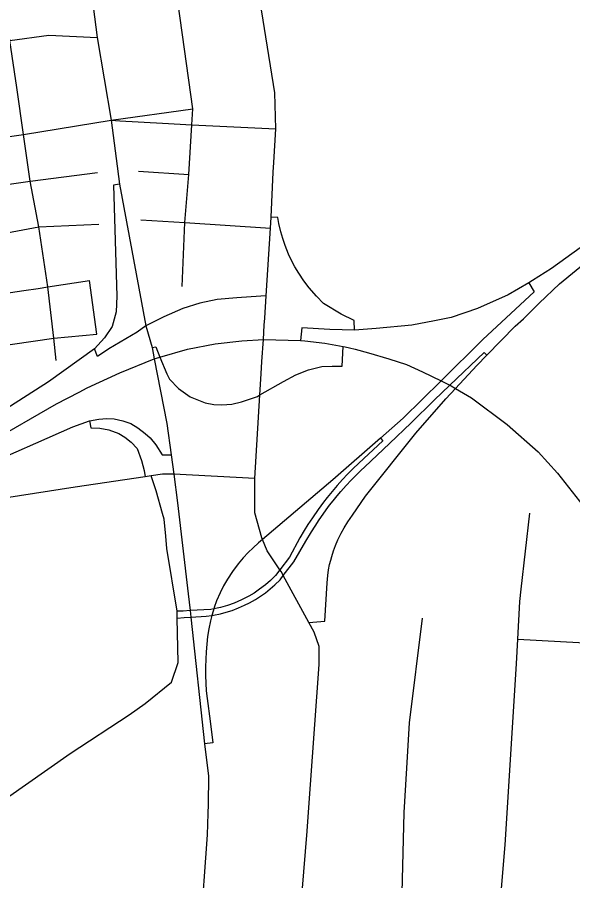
# Model space of a CAD drawing. Extents: x 1755200 to 1902939, y 644115 to 788070.
# Drawn here: x 1827875 to 1830183, y 717779 to 721369 of the extents above; entities that cross this region are included whole.
import ezdxf

# ---------------------------------------------------------------- set-up
doc = ezdxf.new("R2010")
doc.units = 0
for name, color, linetype in [('GM_X_City_Street', 7, 'Continuous'), ('GM_X_Interchange_Ramps', 7, 'Continuous'), ('GM_X_Interstate_Route', 7, 'Continuous'), ('GM_X_US_Route', 7, 'Continuous')]:
    doc.layers.add(name, color=color, linetype=linetype)

msp = doc.modelspace()

# ---------------------------------------------------------------- linework, layer by layer
at = {"layer": 'GM_X_City_Street'}
for points in [[(1828560.5, 720249.5), (1828571.8, 720515.1), (1828588.3, 720715.4), (1828600.3, 720921.2), (1828604.9, 720988.2), (1828492, 721802.5), (1828379.2, 722425.4)], [(1828037.6, 719942.7), (1828027.4, 720034.8), (1828001.9, 720247.9), (1827964.8, 720497.8), (1827929.3, 720687.4), (1827901.7, 720881.5), (1827873, 721077.4), (1827844.7, 721272.7), (1827824.8, 721428.3), (1827818.8, 721523.7)], [(1827843.2, 721272.5), (1827844.7, 721272.7), (1828005.9, 721295.1), (1828206.9, 721285.5)], [(1828265.9, 720940.6), (1828604.9, 720988.2)], [(1827337.7, 720800.6), (1827556.9, 720833), (1827901.7, 720881.5), (1828265.9, 720940.6), (1828301.3, 720938.5)], [(1828301.3, 720938.5), (1828478.4, 720928.2), (1828600.3, 720921.2), (1828950, 720904.6)], [(1827588.4, 720638.8), (1827929.3, 720687.4), (1828208.4, 720723.5)], [(1828379.2, 720729.1), (1828588.3, 720715.4)], [(1827393.2, 720403.8), (1827616.4, 720432.3), (1827964.8, 720497.8), (1828214.9, 720508.4)], [(1828388.5, 720526.5), (1828571.8, 720515.1), (1828928, 720491.6)], [(1827962.3, 720242), (1828001.9, 720247.9), (1828174.9, 720275)], [(1828206.1, 720052), (1828174.9, 720275)], [(1827643.1, 720194.4), (1827651.6, 720195.6), (1827902.2, 720233), (1827962.3, 720242)], [(1827446.4, 719950.5), (1827682.8, 719985.6), (1828027.4, 720034.8), (1828206.1, 720052)], [(1828861.9, 719450.9), (1828526.6, 719469.8), (1828479, 719469.6), (1828431.9, 719462.4), (1828406.4, 719458.5), (1828115.8, 719415.2), (1827776.3, 719363.4), (1827702.5, 719352.1), (1827563.3, 719318.2)], [(1827736.1, 718057.6), (1828094.7, 718307.7), (1828339.8, 718469.3), (1828407.4, 718515.7), (1828516.1, 718604.4), (1828543.7, 718687.1), (1828540.3, 718871), (1828539.9, 718893.6), (1828539.3, 718899.4), (1828496.8, 719161.1), (1828492.4, 719212.3), (1828486.2, 719282.1), (1828478.6, 719305.7), (1828452.2, 719399.6), (1828431.9, 719462.4)], [(1829968.9, 718991.1), (1830004.8, 719307.1)], [(1829864.5, 717457.2), (1829883.8, 717697.1), (1829902.3, 717928.1), (1829949.6, 718681), (1829954.9, 718783.2), (1829963, 718939.6), (1829968.9, 718991.1)], [(1829494.3, 718246.7), (1829505.4, 718435.4), (1829558.9, 718871.4)], [(1829954.9, 718783.2), (1830310, 718764), (1830563.9, 718746.1)], [(1829463.7, 717462.8), (1829463.1, 717475.6), (1829475.3, 717729.6), (1829483.4, 718062.9), (1829494.3, 718246.7)]]:
    msp.add_lwpolyline(points, dxfattribs=at)
at = {"layer": 'GM_X_Interchange_Ramps'}
for points in [[(1828300, 720675.3), (1828275.7, 720671.4), (1828289.3, 720209.4), (1828285.8, 720144), (1828270.1, 720083.4), (1828238.2, 720036.4), (1828195.7, 719990.6), (1828004.8, 719853), (1827584.8, 719584.7), (1827615.6, 719518.5)], [(1829276.2, 720068.2), (1829275.4, 720107.8), (1829220.6, 720134.9), (1829147.8, 720178.6), (1829119.1, 720209.2), (1829088.2, 720244.2), (1829065.5, 720273.9), (1829044.7, 720304.8), (1829029, 720331.4), (1829015.1, 720357.6), (1829002.9, 720383.8), (1828988.2, 720420.2), (1828978.3, 720449.8), (1828970.8, 720476.6), (1828962.9, 720511.7), (1828958.4, 720535.9), (1828931, 720537.4)], [(1830213.6, 720410.9), (1830095.2, 720324.9), (1830016.2, 720274.4), (1830000.8, 720265.4), (1829915.2, 720215.2), (1829788, 720158.1), (1829678.2, 720120.8), (1829608.6, 720106.9), (1829514.9, 720089.6), (1829366.7, 720074.7), (1829276.2, 720068.2), (1829173.9, 720071.3), (1829057.4, 720077.7), (1829051.7, 720024.7)], [(1829086.8, 718853.1), (1829154, 718858.5), (1829162.4, 719017.3), (1829165.4, 719047.9), (1829169, 719071.7), (1829173.3, 719093.4), (1829177.7, 719111.8), (1829182, 719127.5), (1829189.1, 719150.3), (1829197.6, 719173.4), (1829207, 719196.1), (1829220.8, 719224.5), (1829233, 719246.7), (1829248.6, 719271.9), (1829268.3, 719299.7), (1829323, 719378.3), (1829531, 719640.5), (1829655.8, 719782), (1829696.6, 719826.1), (1829784.8, 719921.4), (1829826.5, 719964.1), (1829944.8, 720085.3), (1829979.2, 720115.8), (1830043.4, 720180.2), (1830127.9, 720260.5), (1830266.4, 720374.5)], [(1830000.8, 720265.4), (1830022.8, 720228), (1829810, 720028.7), (1829636.5, 719857.4), (1829479.2, 719702), (1829384.2, 719619.1), (1829186, 719446.1), (1828894.4, 719197.7), (1828878.1, 719183.9), (1828855.1, 719163.8), (1828835, 719144.3), (1828813.8, 719121.7), (1828793.4, 719097.4), (1828769.1, 719064.9), (1828748.6, 719033.2), (1828732.8, 719005.4), (1828718.1, 718976.2), (1828703.8, 718942.7), (1828693.8, 718915.4), (1828692, 718909.8), (1828684.6, 718886), (1828683.6, 718881.9), (1828677.9, 718860), (1828671, 718826.2), (1828666.3, 718794.5), (1828663.1, 718763.1), (1828660.3, 718730.4), (1828658.6, 718701), (1828657.6, 718667.2), (1828657.7, 718631.9), (1828658.8, 718601.1), (1828660.8, 718568.7), (1828663.9, 718536.8), (1828676.4, 718442), (1828687.4, 718352.5), (1828652.8, 718347.8)], [(1828909.6, 720210.7), (1828886.9, 720210.1), (1828787.3, 720202.7), (1828705.4, 720196), (1828633.7, 720180.4), (1828562.7, 720158.2), (1828484.4, 720123.2), (1828410.2, 720086.1), (1828373.9, 720060), (1828256.4, 719990.9), (1828209, 719958.3), (1828195.7, 719990.6)], [(1828435.5, 719996.7), (1828450.6, 719999.1), (1828468.1, 719956), (1828496.3, 719886.2), (1828508.2, 719865), (1828545.4, 719825.8), (1828593.7, 719790.5), (1828656.4, 719765.5), (1828692.5, 719759.1), (1828725.3, 719757.2), (1828767.6, 719760.6), (1828807.5, 719770.7), (1828873.2, 719793), (1828883.5, 719798.8), (1828981.3, 719854.2), (1829033.1, 719882), (1829086, 719903.9), (1829141.1, 719916.7), (1829184.5, 719918.8), (1829225.8, 719918.8), (1829229.6, 720000.1)], [(1828540.3, 718871), (1828568.3, 718873.6), (1828595.9, 718875.1), (1828660.8, 718878.6), (1828683.6, 718881.9), (1828690.6, 718882.9), (1828719.5, 718888.9), (1828743.3, 718895.2), (1828768.1, 718903), (1828795.2, 718913.3), (1828820, 718924.3), (1828840.7, 718934.7), (1828865.3, 718948.8), (1828885.6, 718961.8), (1828906.2, 718976.4), (1828926.6, 718992.6), (1828945.4, 719009), (1828967.2, 719030.4), (1828980.9, 719048.2), (1829025.1, 719105.7), (1829074.6, 719190.5), (1829097.6, 719229.7), (1829112.6, 719253.7), (1829129.3, 719279), (1829146.1, 719303.3), (1829159.4, 719321.6), (1829173.4, 719340.3), (1829187.6, 719358.5), (1829205, 719379.8), (1829220.4, 719397.9), (1829242.3, 719422.6), (1829262.3, 719444), (1829283.3, 719465.5), (1829302.5, 719484.3), (1829319.2, 719500), (1829422.3, 719597.2), (1829512, 719682.6), (1829607.6, 719776.7), (1829673.1, 719839.5), (1829815, 719975.4), (1829826.5, 719964.1)], [(1827758.2, 719601.6), (1827787.9, 719526.3), (1827952.1, 719598.4), (1828106.7, 719665.6), (1828176.1, 719691), (1828214.8, 719697.9), (1828247.1, 719701.1), (1828278.4, 719699.7), (1828314.3, 719691.7), (1828347.4, 719679.5), (1828376.4, 719661.8), (1828406.6, 719638.7), (1828427.6, 719620.9), (1828451, 719591.4), (1828476.8, 719549.3), (1828515, 719550.4)], [(1828176.1, 719691), (1828181.4, 719662.4), (1828219, 719661.4), (1828256.1, 719653.4), (1828296.9, 719638.1), (1828321.8, 719623.3), (1828348.2, 719602.1), (1828373.7, 719575.6), (1828391.2, 719525.9), (1828403.2, 719484.8), (1828406.4, 719458.5)], [(1829384.2, 719619.1), (1829394.3, 719607.5), (1829294.8, 719515.7), (1829270, 719491.9), (1829247.3, 719469.1), (1829226.6, 719447.1), (1829204.8, 719422.8), (1829183.3, 719397.6), (1829163.2, 719373), (1829147.5, 719352.7), (1829125.4, 719322.7), (1829101.8, 719288.5), (1829083.4, 719260.3), (1829067.8, 719234.8), (1829050.1, 719204.3), (1829006, 719124.8), (1828966.6, 719072.3), (1828948.6, 719048.3), (1828927.6, 719027.8), (1828906.3, 719009.3), (1828882.5, 718991), (1828859.3, 718975.4), (1828837.3, 718962.3), (1828806.7, 718946.6), (1828776.7, 718933.7), (1828748.3, 718923.7), (1828719.9, 718915.6), (1828692, 718909.8), (1828680, 718907.3), (1828593.4, 718902.3), (1828565.3, 718900.5), (1828539.3, 718899.4)]]:
    msp.add_lwpolyline(points, dxfattribs=at)
at = {"layer": 'GM_X_Interstate_Route'}
for points in [[(1828444.2, 719949.2), (1828468.1, 719956), (1828582.2, 719988.6), (1828697.5, 720011.6), (1828808.5, 720024), (1828897.9, 720028.8)], [(1828897.9, 720028.8), (1829051.7, 720024.7), (1829070.1, 720024.2), (1829152.7, 720013.8), (1829229.6, 720000.1), (1829238.5, 719998.3), (1829255.8, 719994.6), (1829279.7, 719988.5)], [(1829279.7, 719988.5), (1829335.4, 719974.2), (1829419.9, 719949.6), (1829492.6, 719926.1), (1829558.8, 719895.2), (1829636.5, 719857.4), (1829673.1, 719839.5), (1829678.3, 719837), (1829696.6, 719826.1), (1829762.7, 719786.7), (1829911.1, 719676.3), (1830040.2, 719562.8), (1830120.5, 719473.6), (1830256.7, 719298.4), (1830402, 719115.2), (1830422.9, 719088), (1830455.9, 719045.2)], [(1827492.3, 719447.4), (1827531.9, 719469.8), (1827615.6, 719518.5), (1827758.2, 719601.6), (1828039.1, 719762.4), (1828132.4, 719810.7), (1828165.6, 719827.9), (1828301.1, 719891.2), (1828444.2, 719949.2)]]:
    msp.add_lwpolyline(points, dxfattribs=at)
at = {"layer": 'GM_X_US_Route'}
for points in [[(1827970, 726809.3), (1827942.6, 726364.7), (1827915.6, 725926.1), (1827909, 725818.5), (1827892.8, 725556.1), (1827888.7, 725268.1), (1827887, 725202.2), (1827864.6, 724862.1), (1827817.5, 724095.3), (1827819.1, 724004.3), (1827836.7, 723882.9), (1827873.4, 723648.3), (1827907.2, 723270.4), (1827976.8, 722911.5), (1827992, 722706), (1828031.1, 722446.8), (1828137.8, 721823.7), (1828206.9, 721285.5), (1828265.9, 720940.6), (1828286.3, 720781.8)], [(1828901.7, 720089.4), (1828903.5, 720118.2), (1828909.6, 720210.7), (1828928, 720491.6), (1828931, 720537.4), (1828939.2, 720725.4), (1828941, 720765.1), (1828950, 720904.6), (1828946.1, 721054.9), (1828829.5, 721780.6)], [(1828286.3, 720781.8), (1828300, 720675.3), (1828410.2, 720086.1), (1828435.5, 719996.7), (1828444.2, 719949.2)], [(1828897.9, 720028.8), (1828901.7, 720089.4)], [(1828861.9, 719450.9), (1828883.5, 719798.8), (1828889, 719887.3), (1828892.1, 719937.8), (1828897.9, 720028.8)], [(1828444.2, 719949.2), (1828496.3, 719680), (1828515, 719550.4), (1828526.6, 719469.8), (1828540.6, 719350.3)], [(1829129.7, 718753), (1829108.6, 718812.9), (1829086.8, 718853.1), (1828980.9, 719048.2), (1828972.7, 719063.3), (1828966.6, 719072.3), (1828913.3, 719150.3), (1828894.4, 719197.7), (1828891.7, 719204.4), (1828862, 719308.8), (1828861.9, 719450.9)], [(1828540.6, 719350.3), (1828585, 718971.5), (1828593.4, 718902.3), (1828595.9, 718875.1), (1828652.8, 718347.8), (1828670.6, 718214.5), (1828668.3, 718096.6), (1828667, 718059)], [(1829083.9, 718044.6), (1829129.9, 718677.9), (1829129.9, 718752.5), (1829129.7, 718753)], [(1828667, 718059), (1828663.9, 717969.8), (1828635, 717568.5), (1828626.4, 717484.3), (1828625.2, 717399.1), (1828629.7, 717275.4), (1828628.1, 717190.6)], [(1829185.3, 716733.9), (1829185.3, 716733.9), (1829165.3, 716861.5), (1829144.6, 716977.8), (1829099.8, 717229.7), (1829059.8, 717499.8), (1829052.9, 717647.4), (1829079.6, 717985.4), (1829083.9, 718044.6)]]:
    msp.add_lwpolyline(points, dxfattribs=at)

doc.saveas('drawing.dxf')
